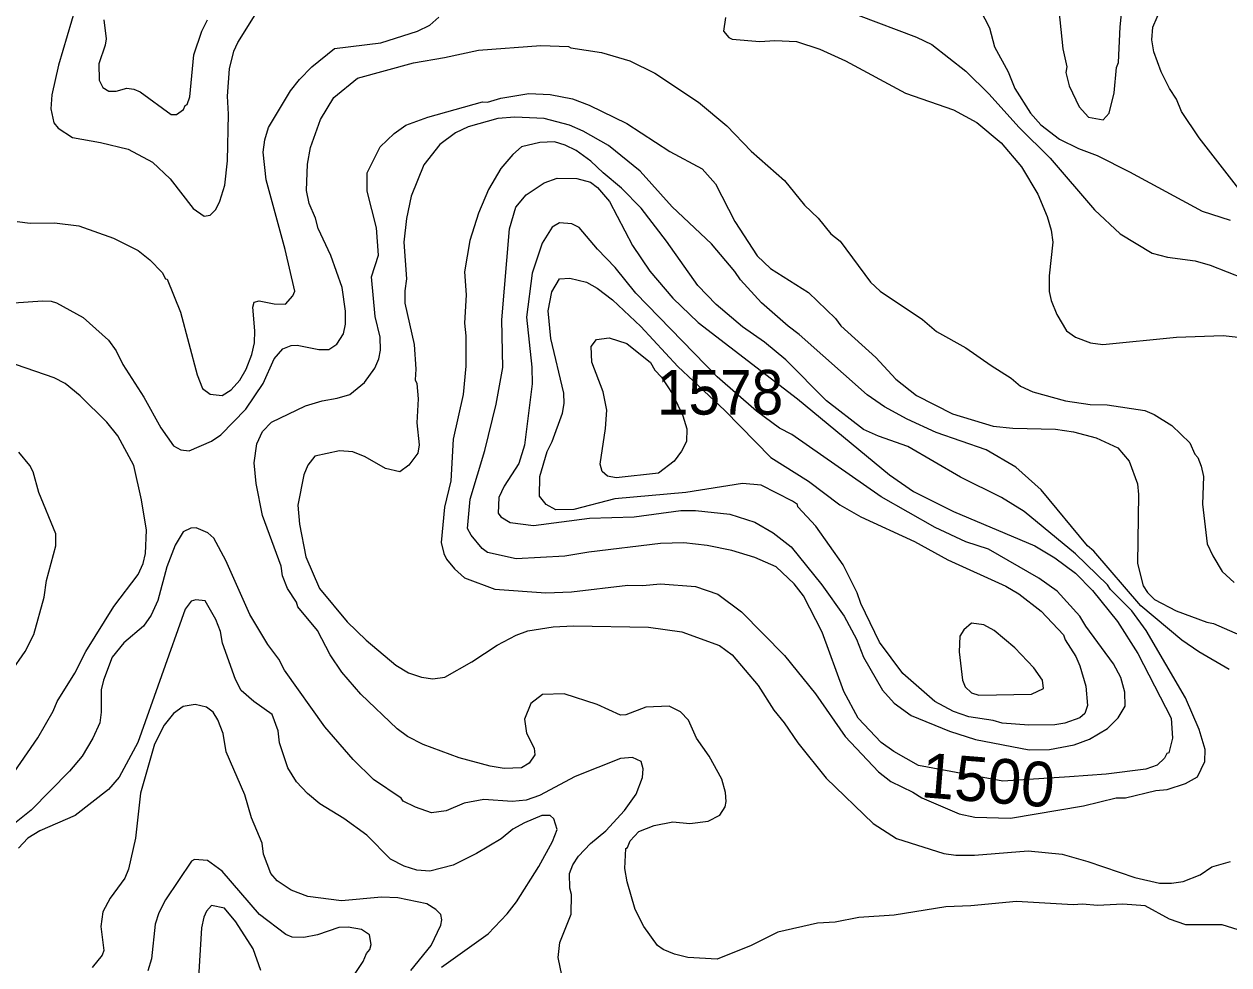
# Model space of a CAD drawing. Extents: x 598.3 to 623.2, y 6902.2 to 6930.1.
# Drawn here: x 603.134 to 605.29, y 6910.701 to 6912.385 of the extents above; entities that cross this region are included whole.
import ezdxf
from ezdxf.enums import TextEntityAlignment as Align

# ---------------------------------------------------------------- set-up
doc = ezdxf.new("R2010")
doc.units = 0
doc.header["$LTSCALE"] = 0.032
doc.layers.add('1', color=7, linetype='Continuous', lineweight=25)
doc.layers.add('2', color=7, linetype='Continuous', lineweight=13)
doc.layers.add('21', color=7, linetype='Continuous')
doc.layers.add('61', color=7, linetype='Continuous')

msp = doc.modelspace()

# ---------------------------------------------------------------- linework, layer by layer
at = {"layer": '1'}
for points in [[(603.387, 6911.929), (603.3904, 6911.9283), (603.4139, 6911.8692), (603.4437, 6911.7569), (603.4532, 6911.7324), (603.467, 6911.7223), (603.4888, 6911.7199), (603.505, 6911.7301), (603.52, 6911.7476), (603.5318, 6911.7673), (603.5418, 6911.7937), (603.5465, 6911.8145), (603.5473, 6911.8358), (603.5434, 6911.8782), (603.5457, 6911.887), (603.5551, 6911.8896), (603.5816, 6911.8841), (603.6021, 6911.8834), (603.6153, 6911.8987), (603.6185, 6911.9066), (603.6012, 6911.9815), (603.5674, 6912.1059), (603.562, 6912.1554), (603.565, 6912.178), (603.5718, 6912.2001), (603.611, 6912.2653), (603.627, 6912.2859), (603.6493, 6912.3082), (603.6899, 6912.3414), (603.7727, 6912.3512), (603.8381, 6912.372), (603.8602, 6912.3829), (603.8766, 6912.3971)], [(604.3893, 6912.3965), (604.3861, 6912.3725), (604.3954, 6912.3606), (604.4017, 6912.3576), (604.4509, 6912.3537), (604.4779, 6912.3553)], [(604.4779, 6912.3553), (604.5164, 6912.3537), (604.5582, 6912.34), (604.6043, 6912.319), (604.7117, 6912.2612), (604.7975, 6912.2312), (604.8395, 6912.2088), (604.8828, 6912.1725), (604.9191, 6912.1295), (604.9485, 6912.0803), (604.9654, 6912.0404), (604.9722, 6912.0161), (604.9753, 6911.9945), (604.969, 6911.9343), (604.9689, 6911.9065), (604.9726, 6911.8899), (604.9823, 6911.8654), (604.9996, 6911.8356), (605.0159, 6911.8245), (605.043, 6911.8146), (605.065, 6911.8113), (605.1969, 6911.8244), (605.28, 6911.8274), (605.3234, 6911.8225)], [(603.1219, 6912.0314), (603.145, 6912.0283), (603.1886, 6912.029), (603.2319, 6912.024), (603.2941, 6912.0018), (603.3382, 6911.9798), (603.3593, 6911.9628), (603.3812, 6911.9402), (603.387, 6911.929)], [(604.0152, 6910.8139), (604.0556, 6910.8769), (604.0799, 6910.9222), (604.088, 6910.9435), (604.0825, 6910.9626), (604.0756, 6910.9685), (604.0605, 6910.9685), (604.0298, 6910.9556), (604.0091, 6910.9437), (603.9879, 6910.9269), (603.944, 6910.9006), (603.9022, 6910.8797), (603.8601, 6910.8691), (603.8371, 6910.8707), (603.8145, 6910.878), (603.7902, 6910.8904), (603.7476, 6910.9335), (603.7063, 6910.9628), (603.6637, 6910.9892), (603.6415, 6911.008), (603.6217, 6911.0287), (603.6063, 6911.0539), (603.5911, 6911.0986), (603.5886, 6911.1199), (603.5782, 6911.1495), (603.5452, 6911.1722), (603.5229, 6911.1922), (603.5127, 6911.212), (603.4891, 6911.2767), (603.4859, 6911.2977), (603.4776, 6911.3194), (603.4582, 6911.3529), (603.4418, 6911.3546), (603.4331, 6911.352), (603.4223, 6911.3378), (603.3379, 6911.0992), (603.3046, 6911.0371), (603.2854, 6911.0151), (603.2255, 6910.9687), (603.1623, 6910.941), (603.1408, 6910.9279), (603.1241, 6910.9102)], [(603.8815, 6910.6971), (603.9645, 6910.7567), (603.9987, 6910.7923), (604.0152, 6910.8139)]]:
    msp.add_lwpolyline(points, dxfattribs=at)
msp.add_lwpolyline([(604.0325, 6912.0793), (604.0651, 6912.1007), (604.0881, 6912.1091), (604.1237, 6912.1083), (604.1477, 6912.1022), (604.1606, 6912.0924), (604.1816, 6912.0675), (604.223, 6911.9888), (604.2538, 6911.9427), (604.2951, 6911.8941), (604.3406, 6911.8507), (604.5185, 6911.7143), (604.683, 6911.5784), (604.7258, 6911.5483), (604.7975, 6911.5124), (604.9432, 6911.4509), (604.9791, 6911.4294), (605.016, 6911.4022), (605.0463, 6911.3711), (605.0912, 6911.3156), (605.1274, 6911.2586), (605.1873, 6911.1426), (605.1898, 6911.107), (605.1827, 6911.0809), (605.1794, 6911.0794), (605.175, 6911.0712), (605.1623, 6911.0585), (605.142, 6911.0512), (605.0708, 6911.0422), (605.0052, 6911.0375), (604.8861, 6911.0298), (604.7349, 6911.0582), (604.6909, 6911.0829), (604.6683, 6911.0992), (604.6271, 6911.1429), (604.601, 6911.1903), (604.5623, 6911.2967), (604.5292, 6911.3614), (604.5121, 6911.3833), (604.4803, 6911.4135), (604.4419, 6911.4303), (604.4009, 6911.4429), (604.3565, 6911.4519), (604.315, 6911.4567), (604.273, 6911.4551), (604.1451, 6911.4398), (604.1018, 6911.4325), (604.0149, 6911.4276), (603.9637, 6911.4389), (603.9542, 6911.4465), (603.9342, 6911.4699), (603.928, 6911.4824), (603.9327, 6911.5347), (603.9589, 6911.6216), (603.9789, 6911.7047), (603.9908, 6911.7701), (603.9894, 6911.8558), (604.0029, 6912.0184), (604.0144, 6912.0571)], close=True, dxfattribs=at)
at = {"layer": '2'}
for points in [[(605.3082, 6912.0903), (605.2371, 6912.1815), (605.2054, 6912.2284), (605.1969, 6912.2503), (605.184, 6912.2697), (605.169, 6912.2996), (605.1563, 6912.3352), (605.1525, 6912.3568), (605.1542, 6912.3792), (605.17, 6912.4153), (605.2048, 6912.4567), (605.2348, 6912.51), (605.2705, 6912.6057), (605.3119, 6912.682)], [(604.9859, 6912.4098), (604.9931, 6912.3406), (605.0004, 6912.3086), (604.9988, 6912.2984), (605.0048, 6912.2741), (605.0222, 6912.2367), (605.0394, 6912.2185), (605.0657, 6912.2136), (605.076, 6912.2252), (605.0854, 6912.2616), (605.0895, 6912.3069), (605.0928, 6912.3161), (605.096, 6912.3801), (605.1023, 6912.4441)], [(603.2268, 6912.4165), (603.196, 6912.3115), (603.184, 6912.2584), (603.1823, 6912.2333), (603.1873, 6912.2083), (603.1949, 6912.1987), (603.2206, 6912.1819), (603.2708, 6912.1731), (603.3205, 6912.161), (603.3642, 6912.1376), (603.3955, 6912.1079), (603.4367, 6912.0548), (603.4562, 6912.0412), (603.467, 6912.0427), (603.4772, 6912.053), (603.4847, 6912.0679), (603.4932, 6912.0965), (603.498, 6912.1403), (603.4997, 6912.2237), (603.4979, 6912.2561), (603.5016, 6912.3047), (603.5095, 6912.3362), (603.5164, 6912.3521)], [(604.8361, 6912.4283), (604.8618, 6912.3782), (604.8709, 6912.3441), (604.8957, 6912.2992), (604.9072, 6912.2697), (604.9352, 6912.2252), (604.954, 6912.2048), (604.9873, 6912.1792), (605.0212, 6912.1623), (605.0549, 6912.1495), (605.1127, 6912.1206), (605.2427, 6912.0499), (605.2929, 6912.0339)], [(603.2769, 6912.3925), (603.281, 6912.3583), (603.2794, 6912.3472), (603.2681, 6912.3137), (603.2687, 6912.2846), (603.2753, 6912.2713), (603.2859, 6912.2647), (603.2992, 6912.265), (603.318, 6912.2703), (603.3304, 6912.2686), (603.342, 6912.2636), (603.3971, 6912.2232), (603.4069, 6912.2228), (603.4192, 6912.232), (603.4227, 6912.2392), (603.4261, 6912.2409), (603.4307, 6912.2549), (603.4381, 6912.3296), (603.4521, 6912.372), (603.4623, 6912.3925)], [(603.5164, 6912.3521), (603.5475, 6912.4015)], [(604.6272, 6912.401), (604.7314, 6912.3615), (604.7589, 6912.3481), (604.8196, 6912.3004), (604.8615, 6912.2593), (604.9146, 6912.2006), (604.9703, 6912.1448), (605.0499, 6912.0522), (605.0956, 6912.0092), (605.1534, 6911.9748), (605.1808, 6911.9679), (605.2301, 6911.9609), (605.2567, 6911.9537), (605.3177, 6911.9294)], [(603.1158, 6911.8858), (603.1669, 6911.8898), (603.1826, 6911.889), (603.1919, 6911.8861), (603.2397, 6911.8598), (603.2853, 6911.8191), (603.2988, 6911.7999), (603.3111, 6911.7754), (603.3484, 6911.7171), (603.3786, 6911.662), (603.4018, 6911.6298), (603.4145, 6911.6227), (603.4297, 6911.6212), (603.4698, 6911.6382), (603.486, 6911.6495), (603.5313, 6911.6958), (603.5618, 6911.7414), (603.5815, 6911.7856), (603.5972, 6911.8034), (603.6121, 6911.8096), (603.623, 6911.8105), (603.6618, 6911.8024), (603.6795, 6911.8026), (603.6941, 6911.8122), (603.7059, 6911.8307), (603.7092, 6911.848), (603.7093, 6911.8712), (603.7036, 6911.9135), (603.6831, 6911.9705), (603.6606, 6912.0188), (603.6559, 6912.0377), (603.6446, 6912.0636), (603.6397, 6912.0872), (603.6411, 6912.1341), (603.6466, 6912.1638), (603.6646, 6912.2142), (603.6884, 6912.2534), (603.7311, 6912.288), (603.831, 6912.3156), (603.8868, 6912.3249), (603.9472, 6912.3382), (604.0589, 6912.3464), (604.1088, 6912.3447), (604.1127, 6912.3422), (604.1677, 6912.3341), (604.2184, 6912.3192), (604.2632, 6912.2968), (604.3409, 6912.245), (604.3917, 6912.2029), (604.4355, 6912.1575), (604.4948, 6912.1048), (604.5307, 6912.0609), (604.5556, 6912.0376), (604.5782, 6912.0093), (604.595, 6911.9964), (604.6492, 6911.9228), (604.6666, 6911.907), (604.7418, 6911.8561), (604.7674, 6911.8349), (604.8199, 6911.8055), (604.8647, 6911.7736), (604.9008, 6911.7513), (604.9176, 6911.7369), (604.9396, 6911.7266), (604.9978, 6911.7105), (605.042, 6911.7039), (605.0727, 6911.7035), (605.1399, 6911.6932), (605.1569, 6911.6864), (605.1886, 6911.6667), (605.2205, 6911.6356), (605.2295, 6911.6154), (605.2349, 6911.6094), (605.241, 6911.5938), (605.2448, 6911.5752), (605.2433, 6911.5258), (605.2517, 6911.4549), (605.2615, 6911.4331), (605.2787, 6911.4052), (605.3, 6911.3854)], [(603.6674, 6911.7108), (603.6945, 6911.7153), (603.7171, 6911.7222), (603.7434, 6911.7435), (603.7618, 6911.7692), (603.7692, 6911.7856), (603.7723, 6911.8013), (603.7717, 6911.8244), (603.7623, 6911.8613), (603.7558, 6911.9324), (603.7683, 6911.9715), (603.7651, 6912.0204), (603.7482, 6912.086), (603.7481, 6912.1186), (603.7717, 6912.1654), (603.7963, 6912.1889), (603.8174, 6912.2041), (603.8569, 6912.2185), (603.9548, 6912.2458), (603.9634, 6912.2452), (603.9875, 6912.2524), (604.0374, 6912.2605), (604.0754, 6912.2589), (604.1154, 6912.2509), (604.1454, 6912.24), (604.213, 6912.2069), (604.2896, 6912.1566), (604.3475, 6912.1257), (604.3716, 6912.0992), (604.4062, 6912.0316), (604.4464, 6911.9704), (604.4702, 6911.9474), (604.5379, 6911.9045), (604.5863, 6911.8579), (604.5961, 6911.8449), (604.6583, 6911.7883), (604.6946, 6911.7495), (604.7313, 6911.7202), (604.7959, 6911.6873), (604.8687, 6911.6651), (604.9036, 6911.6616), (604.9804, 6911.6598), (605.0123, 6911.6551), (605.0528, 6911.6446), (605.0918, 6911.6267), (605.112, 6911.6027), (605.1266, 6911.5619), (605.1284, 6911.543), (605.1266, 6911.4194), (605.1369, 6911.3795), (605.1445, 6911.3676), (605.1572, 6911.3552), (605.196, 6911.335), (605.2512, 6911.3146), (605.2627, 6911.3123), (605.3107, 6911.2914)], [(605.291, 6911.23), (605.2365, 6911.2611), (605.2063, 6911.2822), (605.1329, 6911.3437), (605.0486, 6911.4416), (605.0371, 6911.4509), (604.9544, 6911.5512), (604.9091, 6911.5919), (604.8561, 6911.6232), (604.7664, 6911.6542), (604.7146, 6911.6776), (604.674, 6911.6999), (604.6428, 6911.7214), (604.5216, 6911.8294), (604.5014, 6911.8442), (604.4538, 6911.8859), (604.4163, 6911.9271), (604.4064, 6911.9422), (604.3645, 6911.9914), (604.2939, 6912.0579), (604.2365, 6912.1218), (604.1802, 6912.1676), (604.1345, 6912.1932), (604.1101, 6912.204), (604.0649, 6912.216), (604.0126, 6912.2185), (603.9818, 6912.216), (603.9288, 6912.201), (603.9062, 6912.1903), (603.878, 6912.1693), (603.8498, 6912.1329), (603.8267, 6912.0771), (603.8184, 6912.037), (603.8137, 6911.9948), (603.8185, 6911.9289), (603.8154, 6911.9074), (603.8154, 6911.8855), (603.8323, 6911.8112), (603.8355, 6911.767), (603.834, 6911.7482), (603.8371, 6911.7416), (603.8395, 6911.7144), (603.8372, 6911.6711), (603.8413, 6911.632), (603.8387, 6911.6171), (603.8227, 6911.5953), (603.8067, 6911.5837), (603.7811, 6911.5892), (603.7447, 6911.6106), (603.7228, 6911.6193), (603.6989, 6911.621), (603.6544, 6911.6113), (603.6422, 6911.5953), (603.6347, 6911.5779), (603.6243, 6911.5237), (603.6268, 6911.4897), (603.6382, 6911.4314), (603.6628, 6911.3747), (603.7126, 6911.3148), (603.7464, 6911.2823), (603.7994, 6911.2377), (603.8221, 6911.2238), (603.8452, 6911.2162), (603.8654, 6911.2131), (603.887, 6911.2162), (603.9357, 6911.2437), (603.981, 6911.2736), (604.0146, 6911.2912), (604.0357, 6911.2987), (604.081, 6911.3061), (604.1173, 6911.3078), (604.2519, 6911.3053), (604.3113, 6911.2973), (604.3785, 6911.2726), (604.4012, 6911.2561), (604.4482, 6911.2012), (604.4762, 6911.1567), (604.4946, 6911.1343)], [(603.1097, 6911.0366), (603.159, 6911.1073), (603.1862, 6911.1554), (603.1933, 6911.1726), (603.225, 6911.2234), (603.2445, 6911.2622), (603.2947, 6911.3423), (603.3384, 6911.3998), (603.3474, 6911.4194), (603.3515, 6911.4376), (603.353, 6911.4793), (603.344, 6911.5334), (603.3305, 6911.5946), (603.3019, 6911.6479), (603.2822, 6911.6725), (603.2345, 6911.7193), (603.2076, 6911.7415), (603.1877, 6911.7517), (603.0854, 6911.7872)], [(604.3091, 6911.1539), (604.2885, 6911.1644), (604.247, 6911.1621), (604.2109, 6911.1486), (604.2015, 6911.1483), (604.1601, 6911.1672), (604.101, 6911.1863), (604.0621, 6911.1849), (604.0409, 6911.1688), (604.0299, 6911.141), (604.0336, 6911.116), (604.0469, 6911.0891), (604.0483, 6911.0769), (604.0381, 6911.0619), (604.0246, 6911.0535), (603.9933, 6911.0528), (603.9682, 6911.0565), (603.913, 6911.0714), (603.8485, 6911.0956), (603.8206, 6911.1099), (603.8021, 6911.1233), (603.737, 6911.1854), (603.7031, 6911.2247), (603.6821, 6911.2558), (603.6592, 6911.2994), (603.6242, 6911.3421), (603.6215, 6911.3504), (603.6054, 6911.3746), (603.5964, 6911.3971), (603.5943, 6911.4146), (603.5611, 6911.5053), (603.5497, 6911.5628), (603.5457, 6911.5997), (603.5507, 6911.6335), (603.5609, 6911.6555), (603.5772, 6911.6727), (603.638, 6911.7019), (603.6674, 6911.7108)], [(603.1102, 6911.2252), (603.136, 6911.2622), (603.1518, 6911.2924), (603.1701, 6911.3595), (603.1742, 6911.389), (603.191, 6911.4513), (603.1911, 6911.4727), (603.1606, 6911.5468), (603.1505, 6911.5836), (603.1442, 6911.5949), (603.1247, 6911.6187)], [(604.0963, 6910.6827), (604.0898, 6910.7143), (604.093, 6910.7414), (604.1133, 6910.7919), (604.114, 6910.8269), (604.1111, 6910.8386), (604.1101, 6910.8645), (604.1163, 6910.8802), (604.1265, 6910.8954), (604.1481, 6910.9183), (604.1753, 6910.9408), (604.2086, 6910.9772), (604.2296, 6911.0064), (604.2412, 6911.0363), (604.2419, 6911.0519), (604.2385, 6911.0649), (604.2229, 6911.0721), (604.2015, 6911.0705), (604.1203, 6911.038), (604.0568, 6911.004), (604.0328, 6910.9961), (604.0078, 6910.9936), (603.957, 6910.9969), (603.9219, 6910.9905), (603.8893, 6910.9767), (603.8633, 6910.9735), (603.8345, 6910.9831), (603.8128, 6910.994), (603.8088, 6910.9992), (603.7593, 6911.0327), (603.7234, 6911.0686), (603.6722, 6911.1272), (603.6005, 6911.2284), (603.5901, 6911.248), (603.5705, 6911.2742), (603.5382, 6911.3279), (603.4954, 6911.4246), (603.4736, 6911.4648), (603.4631, 6911.4744), (603.4422, 6911.4834), (603.4324, 6911.4825), (603.4188, 6911.4763), (603.4043, 6911.4524), (603.3896, 6911.4133), (603.3734, 6911.3534), (603.3618, 6911.327), (603.3478, 6911.3073), (603.3128, 6911.2772), (603.292, 6911.252), (603.2762, 6911.2109), (603.2722, 6911.1931), (603.2721, 6911.1534), (603.2697, 6911.1345), (603.2574, 6911.1068), (603.2381, 6911.0747), (603.2154, 6911.0479), (603.147, 6910.9778), (603.0717, 6910.9185)], [(603.8262, 6910.6913), (603.8626, 6910.7357), (603.8801, 6910.7722), (603.8816, 6910.7816), (603.8798, 6910.7915), (603.8712, 6910.8001), (603.8551, 6910.8101), (603.8029, 6910.8213), (603.7738, 6910.822), (603.7024, 6910.8155), (603.6422, 6910.8234), (603.6121, 6910.8349), (603.5872, 6910.8514), (603.5755, 6910.8644), (603.5628, 6910.8994), (603.5604, 6910.919), (603.541, 6910.964), (603.5293, 6911.0056), (603.4957, 6911.0822), (603.4906, 6911.1151), (603.4808, 6911.1397), (603.4727, 6911.1533), (603.4604, 6911.1625), (603.4401, 6911.1669), (603.4187, 6911.1636), (603.4014, 6911.1513), (603.3849, 6911.1299), (603.3677, 6911.096), (603.3426, 6911.0085), (603.3337, 6910.9276), (603.3208, 6910.8725), (603.3142, 6910.8561), (603.2882, 6910.8202), (603.2753, 6910.7959)], [(605.3434, 6910.7523), (605.2783, 6910.7726), (605.2131, 6910.7727), (605.1844, 6910.7831), (605.1404, 6910.8066), (605.1005, 6910.8099), (605.0553, 6910.8075), (605.0287, 6910.8099), (605.0116, 6910.8084), (604.9105, 6910.8147), (604.8286, 6910.8067), (604.784, 6910.805), (604.6911, 6910.7903), (604.6283, 6910.7856), (604.5858, 6910.7774), (604.5542, 6910.7759), (604.4834, 6910.7598), (604.4354, 6910.7358), (604.3746, 6910.7112), (604.3223, 6910.7145), (604.2984, 6910.7201), (604.2779, 6910.7287), (604.2678, 6910.7356), (604.2432, 6910.77), (604.2276, 6910.8005), (604.2135, 6910.8499), (604.2096, 6910.8734), (604.2112, 6910.9093), (604.2142, 6910.9112), (604.2186, 6910.9234), (604.2343, 6910.9396), (604.262, 6910.9505), (604.2951, 6910.9572), (604.3257, 6910.954), (604.3582, 6910.9584), (604.3793, 6910.9692), (604.389, 6910.9842), (604.3908, 6910.9938), (604.3893, 6911.0096), (604.3831, 6911.0333), (604.3602, 6911.0744), (604.3376, 6911.1068), (604.323, 6911.1392), (604.3091, 6911.1539)], [(604.4946, 6911.1343), (604.5189, 6911.0988), (604.5699, 6911.0355), (604.6537, 6910.9541), (604.6955, 6910.9271), (604.7805, 6910.9007), (604.802, 6910.8975), (604.835, 6910.8974), (604.9311, 6910.9054), (604.992, 6910.8991), (605.0382, 6910.8861), (605.1224, 6910.8577), (605.1661, 6910.8472), (605.1879, 6910.8472), (605.2087, 6910.8504), (605.239, 6910.8624), (605.2602, 6910.8763), (605.2936, 6910.886)], [(603.7146, 6910.6677), (603.7412, 6910.7069), (603.7467, 6910.7216), (603.7529, 6910.7284), (603.7553, 6910.7377), (603.7526, 6910.7551), (603.7382, 6910.7646), (603.7141, 6910.7687), (603.6974, 6910.7677), (603.6595, 6910.755), (603.6349, 6910.7502), (603.614, 6910.7508), (603.6026, 6910.7556), (603.5552, 6910.7915), (603.4887, 6910.8687), (603.4624, 6910.8882), (603.4394, 6910.8894), (603.434, 6910.8866), (603.3873, 6910.8178), (603.3755, 6910.794), (603.369, 6910.7742), (603.3619, 6910.7118), (603.3559, 6910.6903)], [(603.2753, 6910.7959), (603.2714, 6910.7696), (603.2769, 6910.7266), (603.2736, 6910.7182), (603.2561, 6910.6967)], [(603.5578, 6910.6912), (603.544, 6910.7301), (603.5133, 6910.7783), (603.4926, 6910.8028), (603.4697, 6910.8073), (603.4607, 6910.7972), (603.4559, 6910.7866), (603.4519, 6910.7673), (603.4437, 6910.6391)]]:
    msp.add_lwpolyline(points, dxfattribs=at)
for points in [[(604.8103, 6911.574), (604.7157, 6911.629), (604.6631, 6911.6476), (604.6366, 6911.6595), (604.5702, 6911.7104), (604.4974, 6911.7841), (604.4592, 6911.8157), (604.42, 6911.843), (604.3727, 6911.8829), (604.34, 6911.9171), (604.2841, 6911.9964), (604.2383, 6912.0553), (604.2036, 6912.0915), (604.1703, 6912.1184), (604.1486, 6912.1393), (604.1221, 6912.1585), (604.1026, 6912.1683), (604.0832, 6912.1739), (604.0571, 6912.1731), (604.0243, 6912.165), (604.009, 6912.1513), (603.9876, 6912.1267), (603.9653, 6912.0887), (603.9473, 6912.0463), (603.9319, 6911.9977), (603.9222, 6911.9414), (603.9254, 6911.9003), (603.9222, 6911.8494), (603.9246, 6911.8271), (603.9245, 6911.7724), (603.9197, 6911.7222), (603.902, 6911.6418), (603.8979, 6911.5674), (603.8866, 6911.5204), (603.8808, 6911.4571), (603.8853, 6911.4371), (603.8902, 6911.4272), (603.9043, 6911.4097), (603.9225, 6911.3939), (603.9769, 6911.3738), (604.0682, 6911.3669), (604.1136, 6911.3688), (604.2144, 6911.3806), (604.2412, 6911.3799), (604.273, 6911.383), (604.3356, 6911.3782), (604.3755, 6911.3648), (604.418, 6911.3332), (604.4948, 6911.2548), (604.5505, 6911.1861), (604.6039, 6911.1101), (604.6632, 6911.0467), (604.6855, 6911.0294), (604.7246, 6911.0105), (604.741, 6910.9999), (604.8075, 6910.9717), (604.8356, 6910.9654), (604.8998, 6910.9638), (605.0301, 6910.9855), (605.0886, 6911.0001), (605.1054, 6911.0002), (605.1599, 6911.013), (605.1802, 6911.0149), (605.2126, 6911.0256), (605.2344, 6911.0375), (605.2473, 6911.0652), (605.2481, 6911.0865), (605.2372, 6911.1225), (605.2127, 6911.1793), (605.1422, 6911.2994), (605.1165, 6911.3348), (605.0786, 6911.3729), (605.0732, 6911.3814), (605.0162, 6911.4368), (604.9241, 6911.5127), (604.8832, 6911.5375)], [(604.7647, 6911.4836), (604.668, 6911.5389), (604.5082, 6911.6501), (604.4861, 6911.6617), (604.4449, 6911.6924), (604.3743, 6911.7533), (604.2293, 6911.9032), (604.1923, 6911.949), (604.1603, 6911.9818), (604.1277, 6912.0208), (604.1145, 6912.0273), (604.0921, 6912.029), (604.0793, 6912.0217), (604.0611, 6911.9928), (604.0432, 6911.9388), (604.0331, 6911.8605), (604.0427, 6911.7711), (604.0436, 6911.7411), (604.0298, 6911.6315), (604.0199, 6911.5987), (603.9931, 6911.5581), (603.9836, 6911.5374), (603.9828, 6911.5096), (603.9872, 6911.5027), (604.0042, 6911.4931), (604.0456, 6911.4874), (604.1459, 6911.5004), (604.2263, 6911.5029), (604.3097, 6911.5141), (604.3358, 6911.5142), (604.3971, 6911.5078), (604.4418, 6911.4935), (604.475, 6911.4745), (604.5071, 6911.449), (604.5622, 6911.3815), (604.602, 6911.325), (604.6238, 6911.2838), (604.6367, 6911.2516), (604.6703, 6911.1927), (604.6916, 6911.1697), (604.7215, 6911.1472), (604.7902, 6911.1193), (604.837, 6911.1043), (604.933, 6911.086), (604.9694, 6911.0868), (605.0136, 6911.095), (605.0412, 6911.1051), (605.0732, 6911.124), (605.0922, 6911.1431), (605.1048, 6911.1639), (605.1041, 6911.1894), (605.0968, 6911.2153), (605.0837, 6911.2397), (605.0342, 6911.3075), (605.0238, 6911.3255), (604.9832, 6911.3702), (604.9502, 6911.3935), (604.8601, 6911.4454), (604.8194, 6911.4585)], [(604.665, 6911.2784), (604.6315, 6911.3477), (604.6251, 6911.3671), (604.5999, 6911.4173), (604.5511, 6911.4865), (604.5188, 6911.5207), (604.5181, 6911.5251), (604.5097, 6911.5313), (604.4532, 6911.5595), (604.4198, 6911.5627), (604.3187, 6911.5464), (604.1917, 6911.5352), (604.1179, 6911.5164), (604.0859, 6911.5158), (604.0684, 6911.5251), (604.0566, 6911.5397), (604.0574, 6911.5749), (604.0701, 6911.62), (604.0794, 6911.6381), (604.0979, 6911.6885), (604.101, 6911.7058), (604.1001, 6911.7244), (604.0768, 6911.8224), (604.072, 6911.8717), (604.0784, 6911.9058), (604.0923, 6911.9287), (604.1108, 6911.9302), (604.1405, 6911.9227), (604.1596, 6911.9123), (604.1874, 6911.8915), (604.238, 6911.8434), (604.3041, 6911.7718), (604.3881, 6911.6935), (604.4704, 6911.6093), (604.538, 6911.5669), (604.594, 6911.5243), (604.6316, 6911.5031), (604.7276, 6911.4591), (604.7875, 6911.4259), (604.8914, 6911.3788), (604.9146, 6911.3649), (604.9547, 6911.334), (604.9943, 6911.292), (604.9975, 6911.2826), (605.0164, 6911.253), (605.0239, 6911.2363), (605.0343, 6911.1999), (605.0376, 6911.1653), (605.0328, 6911.151), (605.0237, 6911.1434), (604.9966, 6911.1338), (604.9791, 6911.1305), (604.9322, 6911.1304), (604.8846, 6911.1338), (604.8687, 6911.1385), (604.8253, 6911.1452), (604.7976, 6911.1547), (604.764, 6911.1723), (604.7069, 6911.2224)], [(604.1586, 6911.8203), (604.1812, 6911.8234), (604.2129, 6911.8134), (604.255, 6911.7794), (604.263, 6911.7654), (604.2749, 6911.7531), (604.2954, 6911.722), (604.313, 6911.6836), (604.3204, 6911.6607), (604.3197, 6911.6379), (604.3108, 6911.6205), (604.2979, 6911.6027), (604.2697, 6911.5813), (604.1941, 6911.5726), (604.1782, 6911.5758), (604.1688, 6911.5842), (604.1649, 6911.5973), (604.1748, 6911.6612), (604.1771, 6911.6937), (604.1708, 6911.7266), (604.1503, 6911.7798), (604.1489, 6911.808)], [(604.8701, 6911.2998), (604.8517, 6911.3095), (604.8299, 6911.3126), (604.8159, 6911.3005), (604.8088, 6911.2895), (604.8078, 6911.2615), (604.8134, 6911.2109), (604.8182, 6911.1987), (604.8299, 6911.1879), (604.8428, 6911.184), (604.9372, 6911.1854), (604.9588, 6911.1958), (604.9566, 6911.2104), (604.9411, 6911.2327), (604.9071, 6911.2683)]]:
    msp.add_lwpolyline(points, close=True, dxfattribs=at)

# ---------------------------------------------------------------- texts
at = {"layer": '21', "width": 0.95}
msp.add_text('1578', height=0.08, dxfattribs=at).set_placement((604.2667, 6911.6859))
at = {"layer": '61'}
msp.add_text('1500', height=0.08, rotation=355.426, dxfattribs=at).set_placement((604.8564, 6910.992), align=Align.CENTER)

doc.saveas('drawing.dxf')
